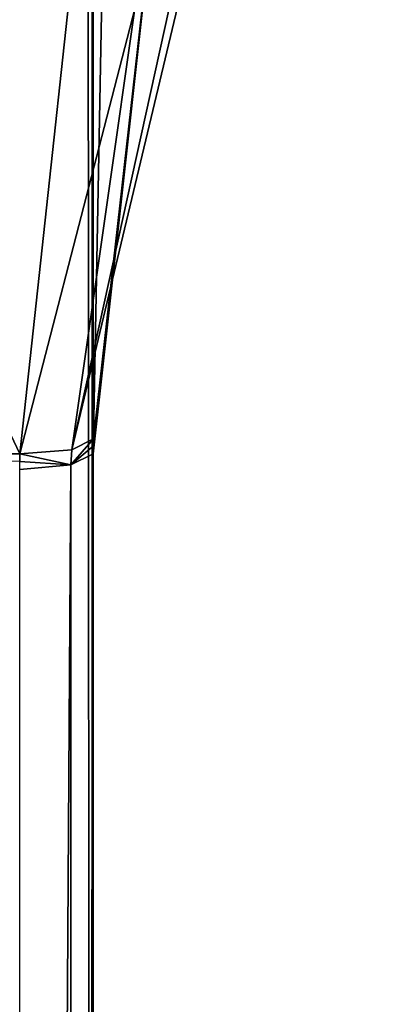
# Model space of a CAD drawing. Header units: millimetres. Extents: x -455 to 455, y -678 to 20.
# Tile 648 of 656: x 4.7 to 6.22, y -43.96 to -39.94. Entities that reach past the tile are written whole.
import ezdxf

# ---------------------------------------------------------------- set-up
doc = ezdxf.new("R2010")
doc.units = ezdxf.units.MM
doc.header["$LTSCALE"] = 65.185185
for name, color, linetype in [('249', 7, 'CONTINUOUS'), ('252', 7, 'CONTINUOUS'), ('369', 7, 'CONTINUOUS'), ('370', 7, 'CONTINUOUS'), ('371', 7, 'CONTINUOUS'), ('390', 7, 'CONTINUOUS'), ('391', 7, 'CONTINUOUS'), ('392', 7, 'CONTINUOUS'), ('393', 7, 'CONTINUOUS'), ('394', 7, 'CONTINUOUS')]:
    doc.layers.add(name, color=color, linetype=linetype)

msp = doc.modelspace()

# ---------------------------------------------------------------- linework, layer by layer
at = {"layer": '249', "linetype": 'CONTINUOUS'}
for points in [[(5, -11.7635, 16.85), (5, -74.7, 16.85), (5, -15.4223, 13.5814), (5, -11.7635, 16.85)], [(5, -15.4223, 13.5814), (5, -74.7, 16.85), (5, -18.2021, 9.5387), (5, -15.4223, 13.5814)], [(5, -18.2021, 9.5387), (5, -74.7, 16.85), (5, -41.7104, 9.5388), (5, -18.2021, 9.5387)], [(5, -41.7104, 9.5388), (5, -74.7, 16.85), (5, -41.7104, -13.0355), (5, -41.7104, 9.5388)], [(5, -41.7104, -13.0355), (5, -74.7, 16.85), (5, -74.1478, -6.0272), (5, -41.7104, -13.0355)]]:
    msp.add_3dface(points, dxfattribs=at)
at = {"layer": '252', "linetype": 'CONTINUOUS'}
for points in [[(4.1213, -74.7, 18.9713), (4.9632, -10.8898, 17.3182), (4.0577, -6.3555, 19.0331), (4.1213, -74.7, 18.9713)], [(5, -74.7, 16.85), (4.9632, -10.8898, 17.3182), (4.1213, -74.7, 18.9713), (5, -74.7, 16.85)], [(4.9632, -10.8898, 17.3182), (5, -74.7, 16.85), (4.9909, -11.341, 17.0829), (4.9632, -10.8898, 17.3182)], [(5, -74.7, 16.85), (5, -11.7635, 16.85), (4.9909, -11.341, 17.0829), (5, -74.7, 16.85)]]:
    msp.add_3dface(points, dxfattribs=at)
at = {"layer": '369', "linetype": 'CONTINUOUS'}
for points in [[(5, -41.7104, -13.0355), (4.9121, -74.1926, -6.2345), (4.9089, -41.7559, -13.246), (5, -41.7104, -13.0355)], [(5, -41.7104, -13.0355), (5, -74.1478, -6.0272), (4.9121, -74.1926, -6.2345), (5, -41.7104, -13.0355)], [(4.9121, -74.1926, -6.2345), (4.7, -74.2112, -6.3204), (4.9089, -41.7559, -13.246), (4.9121, -74.1926, -6.2345)], [(4.9089, -41.7559, -13.246), (4.7, -74.2112, -6.3204), (4.7, -41.7738, -13.3287), (4.9089, -41.7559, -13.246)]]:
    msp.add_3dface(points, dxfattribs=at)
at = {"layer": '370', "linetype": 'CONTINUOUS'}
for points in [[(5, -41.6798, -13.0422), (4.9089, -41.7559, -13.246), (5.0001, -41.6492, -13.049), (5, -41.6798, -13.0422)], [(5.0001, -41.6492, -13.049), (4.9089, -41.7559, -13.246), (4.9124, -41.694, -13.2559), (5.0001, -41.6492, -13.049)], [(4.9089, -41.7559, -13.246), (4.7001, -41.7104, -13.3424), (4.9124, -41.694, -13.2559), (4.9089, -41.7559, -13.246)], [(5, -41.7104, -13.0355), (4.9089, -41.7559, -13.246), (5, -41.6798, -13.0422), (5, -41.7104, -13.0355)], [(4.7001, -41.7104, -13.3424), (4.9089, -41.7559, -13.246), (4.7, -41.7421, -13.3356), (4.7001, -41.7104, -13.3424)], [(4.9089, -41.7559, -13.246), (4.7, -41.7738, -13.3287), (4.7, -41.7421, -13.3356), (4.9089, -41.7559, -13.246)]]:
    msp.add_3dface(points, dxfattribs=at)
at = {"layer": '371', "linetype": 'CONTINUOUS'}
msp.add_3dface([(4.7001, -41.7104, -13.3424), (4.7, -41.7421, -13.3356), (2.8001, -41.7104, -13.3424), (4.7001, -41.7104, -13.3424)], dxfattribs=at)
at = {"layer": '390', "linetype": 'CONTINUOUS'}
for points in [[(4.7001, -41.7104, -13.3424), (2.8001, -41.7104, -13.3424), (3.1549, -38.4455, -13.9457), (4.7001, -41.7104, -13.3424)], [(4.7001, -41.7104, -13.3424), (3.1549, -38.4455, -13.9457), (5.009, -38.8604, -13.9443), (4.7001, -41.7104, -13.3424)]]:
    msp.add_3dface(points, dxfattribs=at)
at = {"layer": '391', "linetype": 'CONTINUOUS'}
for points in [[(4.9124, -41.694, -13.2559), (4.7001, -41.7104, -13.3424), (6.1184, -36.2146, -14.4354), (4.9124, -41.694, -13.2559)], [(4.7001, -41.7104, -13.3424), (5.009, -38.8604, -13.9443), (6.1184, -36.2146, -14.4354), (4.7001, -41.7104, -13.3424)], [(6.218, -36.2164, -14.224), (4.9124, -41.694, -13.2559), (6.1184, -36.2146, -14.4354), (6.218, -36.2164, -14.224)], [(4.9124, -41.694, -13.2559), (6.218, -36.2164, -14.224), (5.3155, -38.864, -13.6511), (4.9124, -41.694, -13.2559)], [(5.0001, -41.6492, -13.049), (4.9124, -41.694, -13.2559), (5.3155, -38.864, -13.6511), (5.0001, -41.6492, -13.049)]]:
    msp.add_3dface(points, dxfattribs=at)
at = {"layer": '392', "linetype": 'CONTINUOUS'}
for points in [[(5, -41.7104, 9.5388), (5.0001, -41.6492, -13.049), (5.3145, -38.8682, 6.4244), (5, -41.7104, 9.5388)], [(5.0001, -41.6492, -13.049), (5.3155, -38.864, -13.6511), (5.3145, -38.8682, 6.4244), (5.0001, -41.6492, -13.049)], [(5, -41.7104, 9.5388), (5, -41.6798, -13.0422), (5.0001, -41.6492, -13.049), (5, -41.7104, 9.5388)], [(5, -41.7104, 9.5388), (5, -41.7104, -13.0355), (5, -41.6798, -13.0422), (5, -41.7104, 9.5388)]]:
    msp.add_3dface(points, dxfattribs=at)
at = {"layer": '393', "linetype": 'CONTINUOUS'}
msp.add_3dface([(5, -41.7104, 9.5388), (5.3145, -38.8682, 6.4244), (5.0795, -37.4678, 9.0099), (5, -41.7104, 9.5388)], dxfattribs=at)
at = {"layer": '394', "linetype": 'CONTINUOUS'}
msp.add_3dface([(5, -18.2021, 9.5387), (5, -41.7104, 9.5388), (5.0795, -37.4678, 9.0099), (5, -18.2021, 9.5387)], dxfattribs=at)

doc.saveas('drawing.dxf')
